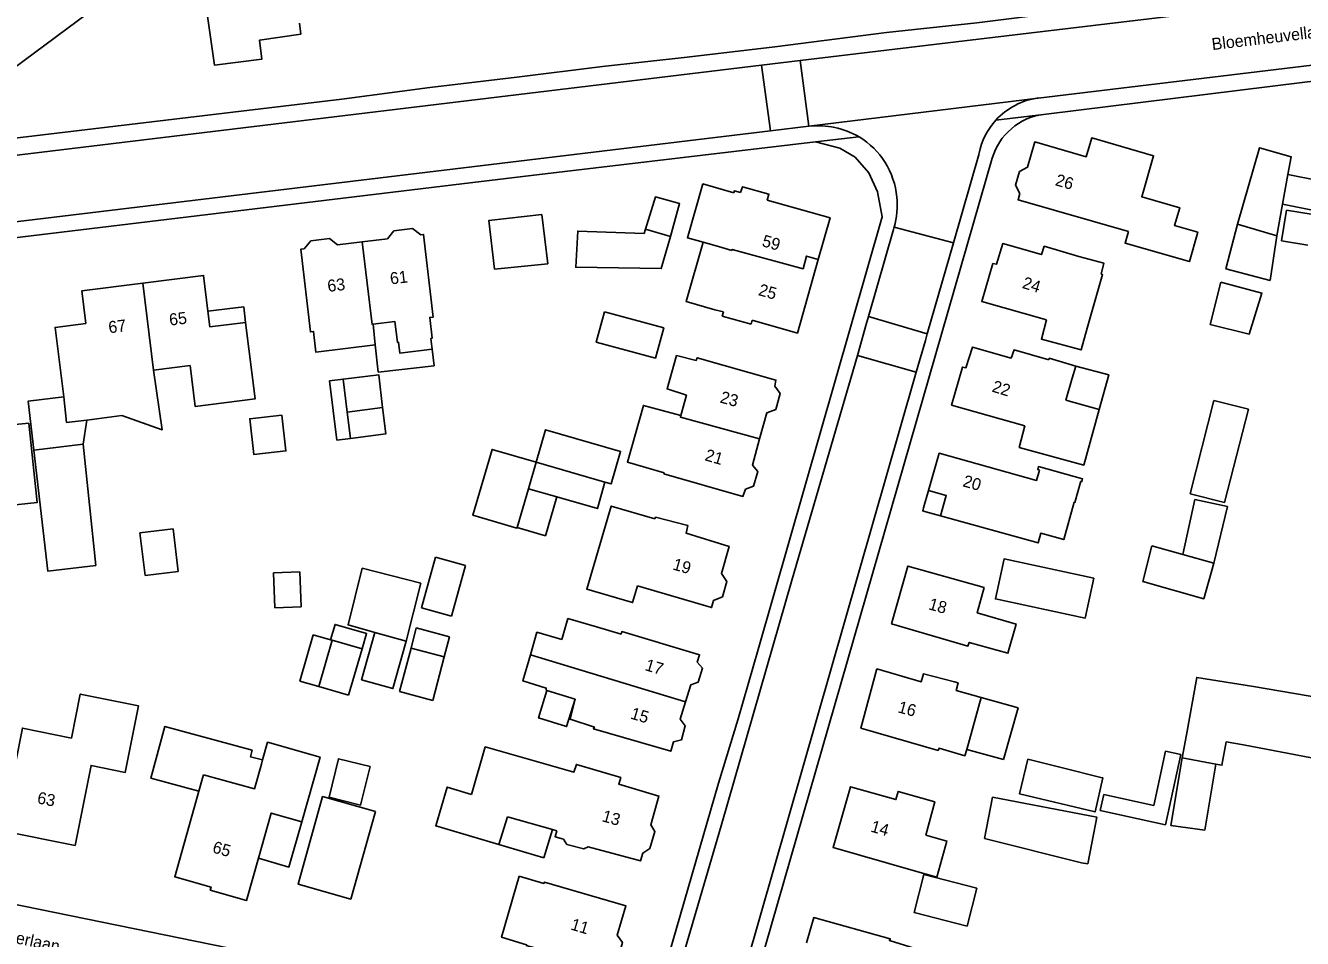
# Model space of a CAD drawing. Extents: x 194485 to 197793, y 468269 to 470822.
# Drawn here: x 195187.3 to 195315.6, y 470005 to 470096.7 of the extents above; entities that cross this region are included whole.
import ezdxf

# ---------------------------------------------------------------- set-up
doc = ezdxf.new("R2010")
doc.units = 0
for name, color, linetype in [('BGT begrenzing pand op maaiveld onder overbouw', 7, 'Continuous'), ('BGT grensvlak gebouwinstallatie plus 1', 7, 'Continuous'), ('BGT grensvlak onbegroeid terreindeel', 7, 'Continuous'), ('BGT grensvlak overig bouwwerk uitbreiding populatie', 7, 'Continuous'), ('BGT grensvlak pand deel overbouw', 7, 'Continuous'), ('BGT grensvlak pand op maaiveld', 7, 'Continuous'), ('BGT grensvlak pand op maaiveld LR', 7, 'Continuous'), ('BGT grensvlak wegdeel', 7, 'Continuous'), ('BGT tekst huisnummerreeks', 7, 'Continuous'), ('BGT tekst openbare ruimte label weg', 7, 'Continuous')]:
    doc.layers.add(name, color=color, linetype=linetype)

msp = doc.modelspace()

# ---------------------------------------------------------------- linework, layer by layer
at = {"layer": 'BGT begrenzing pand op maaiveld onder overbouw'}
msp.add_lwpolyline([(195278.01, 470049.99), (195279.79, 470049.49), (195279.21, 470047.46)], dxfattribs=at)
at = {"layer": 'BGT grensvlak gebouwinstallatie plus 1'}
for p, q in [((195307.88, 470072.26), (195309.05, 470076.75)), ((195313.01, 470075.6), (195312.35, 470071.11)), ((195312.35, 470071.11), (195307.88, 470072.26)), ((195205.61, 470068.01), (195209.21, 470068.46)), ((195209.21, 470068.46), (195209.39, 470066.89)), ((195222.72, 470061.89), (195222.42, 470064.63)), ((195228.13, 470064.21), (195228.33, 470062.53)), ((195228.33, 470062.53), (195222.72, 470061.89)), ((195193.06, 470054.64), (195193.42, 470057.08)), ((195239.53, 470045.45), (195240.67, 470049.36)), ((195304.76, 470049.1), (195303.56, 470043.56)), ((195308.03, 470048.4), (195304.76, 470049.1)), ((195306.66, 470042.69), (195308.03, 470048.4)), ((195236.66, 470046.29), (195239.53, 470045.45)), ((195214.83, 470030.85), (195216.18, 470035.51)), ((195216.18, 470035.51), (195217.93, 470035)), ((195226.01, 470034.16), (195226.54, 470036.2)), ((195226.54, 470036.2), (195229.89, 470035.31)), ((195229.89, 470035.31), (195229.35, 470033.28)), ((195217.93, 470035), (195218.1, 470034.95)), ((195214.83, 470030.85), (195216.75, 470030.3)), ((195287.02, 470028.16), (195283.3, 470029.2)), ((195287.02, 470028.16), (195285.53, 470022.96)), ((195285.53, 470022.96), (195281.84, 470023.99)), ((195300.63, 470018.36), (195301.81, 470023.81)), ((195301.81, 470023.81), (195303.36, 470023.47)), ((195303.36, 470023.47), (195301.82, 470016.4)), ((195302.34, 470016.35), (195303.49, 470023.14)), ((195306.86, 470022.51), (195305.77, 470015.87)), ((195295.25, 470017.83), (195295.61, 470019.46)), ((195295.61, 470019.46), (195300.63, 470018.36)), ((195301.82, 470016.4), (195295.25, 470017.83)), ((195305.77, 470015.87), (195302.34, 470016.35)), ((195239.37, 470013.1), (195240.21, 470015.93)), ((195234.83, 470014.44), (195239.37, 470013.1))]:
    msp.add_line(p, q, dxfattribs=at)
for points in [[(195314.12, 470081.74), (195317.16, 470081.16), (195316.59, 470078.18), (195313.58, 470078.76)], [(195292.8, 470062.51), (195296.12, 470061.61), (195295.16, 470058.14)], [(195219.92, 470055.23), (195218.56, 470055.06), (195217.83, 470061.02), (195219.2, 470061.18)], [(195191.12, 470059.4), (195187.55, 470058.99), (195188.11, 470054.07)], [(195213.03, 470057.58), (195213.44, 470053.98), (195210.22, 470053.61), (195209.81, 470057.21), (195213.03, 470057.58)], [(195217.93, 470035), (195218.38, 470036.54), (195221.54, 470035.63), (195221.09, 470034.09)], [(195222.38, 470035.73), (195221.04, 470030.98), (195224.18, 470030.1), (195225.52, 470034.85)], [(195239.67, 470029.92), (195238.82, 470027.15), (195241.64, 470026.28), (195242.49, 470029.04)], [(195210.05, 470023.9), (195201.27, 470026.27), (195199.87, 470021.1), (195204.69, 470019.8)], [(195210.05, 470023.9), (195209.87, 470023.25), (195211.09, 470022.92)], [(195215.03, 470016.72), (195213.73, 470012.16), (195210.68, 470013.04)], [(195277.54, 470011.41), (195282.86, 470010.03), (195281.88, 470006.23), (195276.56, 470007.61), (195277.54, 470011.41)]]:
    msp.add_lwpolyline(points, dxfattribs=at)
at = {"layer": 'BGT grensvlak onbegroeid terreindeel'}
msp.add_lwpolyline([(195234.87, 470127.8), (195224.15, 470120.43), (195213.14, 470112.55), (195182.67, 470089.92)], dxfattribs=at)
at = {"layer": 'BGT grensvlak overig bouwwerk uitbreiding populatie'}
for p, q in [((195313.47, 470075.09), (195313.99, 470078.17)), ((195313.99, 470078.17), (195316.65, 470077.73)), ((195316.13, 470074.64), (195313.47, 470075.09)), ((195198.77, 470045.73), (195202.11, 470046.14)), ((195199.3, 470041.46), (195198.77, 470045.73)), ((195202.11, 470046.14), (195202.63, 470041.87)), ((195202.63, 470041.87), (195199.3, 470041.46)), ((195212.19, 470041.74), (195214.85, 470041.83)), ((195212.32, 470038.22), (195212.19, 470041.74)), ((195214.85, 470041.83), (195214.97, 470038.31)), ((195214.97, 470038.31), (195212.32, 470038.22))]:
    msp.add_line(p, q, dxfattribs=at)
msp.add_lwpolyline([(195221.9, 470022.25), (195220.95, 470018.39), (195217.78, 470019.17), (195218.73, 470023.04), (195221.9, 470022.25)], dxfattribs=at)
at = {"layer": 'BGT grensvlak pand deel overbouw'}
msp.add_lwpolyline([(195278.01, 470049.99), (195277.51, 470048.26), (195277.42, 470047.95), (195277.72, 470047.86), (195279.21, 470047.46)], dxfattribs=at)
at = {"layer": 'BGT grensvlak pand op maaiveld'}
for p, q in [((195313.58, 470078.76), (195314.12, 470081.74)), ((195313.01, 470075.6), (195313.58, 470078.76)), ((195309.05, 470076.75), (195313.01, 470075.6)), ((195215.29, 470074.29), (195215.93, 470075.1)), ((195215.93, 470075.1), (195217.81, 470075.33)), ((195217.81, 470075.33), (195218.62, 470074.69)), ((195223.65, 470075.3), (195221.1, 470074.99)), ((195223.65, 470075.3), (195224.29, 470076.11)), ((195224.29, 470076.11), (195226.17, 470076.34)), ((195226.98, 470075.7), (195226.17, 470076.34)), ((195221.1, 470074.99), (195218.62, 470074.69)), ((195257.39, 470067.94), (195256.55, 470068.17)), ((195257.39, 470067.94), (195257.27, 470067.53)), ((195257.27, 470067.53), (195260.17, 470066.7)), ((195222.42, 470064.63), (195222.19, 470066.7)), ((195260.29, 470067.11), (195260.17, 470066.7)), ((195191.12, 470059.4), (195190.48, 470064.52)), ((195292.44, 470061.3), (195292.8, 470062.51)), ((195219.6, 470057.86), (195219.2, 470061.18)), ((195292.44, 470061.3), (195291.8, 470059.07)), ((195191.41, 470056.83), (195191.12, 470059.4)), ((195295.16, 470058.14), (195291.8, 470059.07)), ((195196.96, 470057.53), (195193.42, 470057.08)), ((195219.92, 470055.23), (195219.6, 470057.86)), ((195191.41, 470056.83), (195193.42, 470057.08)), ((195188.11, 470054.07), (195193.06, 470054.64)), ((195237.8, 470050.18), (195236.66, 470046.29)), ((195240.67, 470049.36), (195237.8, 470050.18)), ((195300.43, 470044.43), (195299.54, 470040.84)), ((195300.43, 470044.43), (195303.56, 470043.56)), ((195227.06, 470038.2), (195228.46, 470043.3)), ((195228.46, 470043.3), (195231.49, 470042.47)), ((195303.56, 470043.56), (195306.66, 470042.69)), ((195227, 470040.7), (195221.09, 470042.19)), ((195231.49, 470042.47), (195230.08, 470037.37)), ((195227, 470040.7), (195225.52, 470034.85)), ((195230.08, 470037.37), (195227.06, 470038.2)), ((195225.52, 470034.85), (195222.38, 470035.73)), ((195216.75, 470030.3), (195218.1, 470034.95)), ((195218.1, 470034.95), (195221.09, 470034.09)), ((195221.09, 470034.09), (195219.74, 470029.43)), ((195224.85, 470029.79), (195226.01, 470034.16)), ((195226.01, 470034.16), (195229.35, 470033.28)), ((195229.35, 470033.28), (195228.2, 470028.91)), ((195219.74, 470029.43), (195216.75, 470030.3)), ((195228.2, 470028.91), (195224.85, 470029.79)), ((195242.49, 470029.04), (195239.67, 470029.92)), ((195283.3, 470029.2), (195281.84, 470023.99)), ((195303.92, 470025.45), (195303.49, 470023.14)), ((195307.9, 470024.76), (195309.64, 470024.46)), ((195211.09, 470022.92), (195210.97, 470022.5)), ((195303.49, 470023.14), (195306.86, 470022.51)), ((195205.15, 470021.42), (195205.06, 470021.1)), ((195291.59, 470022.1), (195295.33, 470021.17)), ((195205.06, 470021.1), (195204.69, 470019.8)), ((195234.83, 470014.44), (195235.7, 470017.21)), ((195235.7, 470017.21), (195240.21, 470015.93)), ((195294.02, 470012.48), (195294.79, 470016.47)), ((195240.21, 470015.93), (195240.65, 470015.8)), ((195293.39, 470012.6), (195283.64, 470015.02)), ((195293.39, 470012.6), (195294.02, 470012.48))]:
    msp.add_line(p, q, dxfattribs=at)
for points in [[(195205.36, 470099.08), (195206.26, 470092.75), (195211.01, 470093.33), (195210.77, 470095.24), (195214.95, 470095.87), (195214.8, 470096.97)], [(195298.09, 470076.04), (195297.76, 470074.86), (195304.22, 470073.01), (195305.06, 470075.95), (195302.73, 470076.62), (195303.25, 470078.42), (195299.43, 470079.52), (195300.62, 470083.64), (195294.41, 470085.43), (195293.86, 470083.54), (195288.68, 470085.02), (195287.94, 470082.49), (195287.14, 470082.05), (195286.74, 470080.69), (195287.19, 470079.86), (195287.01, 470079.22), (195298.09, 470076.04)], [(195314.12, 470081.74), (195314.45, 470083.53), (195311.27, 470084.44), (195309.05, 470076.75)], [(195258.45, 470079.92), (195255.34, 470080.81), (195253.78, 470075.4), (195255.37, 470074.95)], [(195259.13, 470079.94), (195259.3, 470080.53), (195261.97, 470079.77), (195261.8, 470079.18)], [(195252.07, 470075.53), (195253, 470078.83), (195250.56, 470079.5), (195249.56, 470076.25)], [(195259.13, 470079.94), (195258.51, 470080.12), (195258.45, 470079.92)], [(195261.8, 470079.18), (195268.11, 470077.39), (195266.93, 470073.21)], [(195239.75, 470072.79), (195239.14, 470077.73), (195233.84, 470077.14), (195234.4, 470072.23), (195239.75, 470072.79)], [(195226.98, 470075.7), (195227.27, 470075.74), (195228.22, 470067.43), (195227.89, 470067.39), (195228.14, 470065.31), (195228.01, 470065.29), (195228.13, 470064.21)], [(195249.56, 470076.25), (195249.43, 470075.84), (195242.77, 470076.07), (195242.56, 470072.43), (195251.16, 470072.3), (195252.07, 470075.53)], [(195215.29, 470074.29), (195214.93, 470074.25), (195215.9, 470065.94), (195216.22, 470065.98), (195216.46, 470063.9), (195222.42, 470064.63)], [(195255.37, 470074.95), (195253.66, 470068.99), (195256.55, 470068.17)], [(195289.87, 470067.14), (195283.36, 470068.98), (195284.47, 470072.81), (195284.82, 470072.73), (195285.46, 470074.82), (195289.35, 470073.71), (195289.64, 470074.54), (195293.12, 470073.53)], [(195266.93, 470073.21), (195264.84, 470065.82), (195260.29, 470067.11)], [(195293.12, 470073.53), (195295.62, 470072.83), (195295.34, 470071.74)], [(195199.05, 470070.85), (195205.16, 470071.62), (195205.61, 470068.01)], [(195295.34, 470071.74), (195295.49, 470071.7), (195293.93, 470066.31)], [(195193.35, 470066.78), (195192.94, 470070.08), (195199.05, 470070.85)], [(195307.37, 470070.94), (195311.5, 470069.83), (195310.24, 470065.72), (195306.3, 470066.69), (195307.37, 470070.94)], [(195205.61, 470068.01), (195205.8, 470066.44), (195209.39, 470066.89)], [(195245.46, 470067.97), (195244.62, 470064.91), (195250.57, 470063.3), (195251.41, 470066.35), (195245.46, 470067.97)], [(195193.35, 470066.78), (195190.24, 470066.39), (195190.48, 470064.52)], [(195209.39, 470066.89), (195210.35, 470059.2), (195204.33, 470058.44), (195203.81, 470062.55), (195200.15, 470062.1)], [(195228.13, 470064.21), (195224.88, 470063.81), (195224.75, 470064.9), (195224.64, 470064.89), (195224.4, 470066.97), (195222.19, 470066.7)], [(195293.93, 470066.31), (195293.33, 470064.12), (195289.35, 470065.22), (195289.87, 470067.14)], [(195261.04, 470055.18), (195261.76, 470057.81), (195262.65, 470058.14), (195263.1, 470059.74), (195262.55, 470060.47), (195262.67, 470061.09), (195254.77, 470063.34), (195254.66, 470063.08), (195252.69, 470063.56), (195251.73, 470060.21), (195253.68, 470059.57), (195253.11, 470057.54)], [(195287.7, 470056.49), (195280.32, 470058.58), (195281.43, 470062.41), (195281.77, 470062.33), (195282.42, 470064.41), (195286.3, 470063.3), (195286.6, 470064.14), (195290.08, 470063.13)], [(195292.8, 470062.51), (195290.14, 470063.29), (195290.08, 470063.13)], [(195200.15, 470062.1), (195201.02, 470056.1), (195196.96, 470057.53)], [(195219.2, 470061.18), (195222.77, 470061.64), (195223.16, 470058.33)], [(195261.04, 470055.18), (195260.33, 470052.56), (195260.87, 470051.91), (195260.43, 470050.45), (195259.62, 470050.13), (195259.36, 470049.4), (195251.42, 470051.68), (195251.44, 470051.78), (195247.76, 470052.86), (195249.36, 470058.55), (195253.11, 470057.54)], [(195306.68, 470059.04), (195304.3, 470049.68), (195307.76, 470048.8), (195310.14, 470058.16), (195306.68, 470059.04)], [(195223.16, 470058.33), (195223.47, 470055.69), (195219.92, 470055.23)], [(195295.16, 470058.14), (195293.61, 470052.55), (195287.13, 470054.33), (195287.7, 470056.49)], [(195184.51, 470056.45), (195187.6, 470056.76), (195188.43, 470048.79), (195185.33, 470048.47), (195184.51, 470056.45)], [(195238.57, 470052.85), (195239.51, 470056.1), (195247.06, 470053.92), (195246.12, 470050.67), (195245.5, 470050.85)], [(195188.11, 470054.07), (195189.51, 470041.91), (195194.34, 470042.47), (195193.06, 470054.64)], [(195236.66, 470046.29), (195236.65, 470046.23), (195232.23, 470047.52), (195234.15, 470054.13), (195238.57, 470052.85)], [(195279.21, 470047.46), (195289.01, 470044.73), (195289.28, 470045.7), (195291.6, 470045.07), (195292.65, 470048.82), (195292.72, 470048.8), (195293.32, 470050.93), (195293.42, 470050.9), (195293.49, 470051.17), (195289.06, 470052.4), (195288.98, 470052.1), (195289.15, 470052.05), (195288.86, 470051.02), (195279.08, 470053.74), (195278.01, 470049.99)], [(195245.5, 470050.85), (195244.73, 470048.18), (195240.67, 470049.36)], [(195250.52, 470047.15), (195246.12, 470048.44), (195243.67, 470040.09), (195248.27, 470038.73), (195248.77, 470040.42)], [(195248.77, 470040.42), (195256.21, 470038.23), (195256.41, 470038.95), (195257.29, 470039.33), (195257.74, 470040.87), (195257.19, 470041.65), (195257.97, 470044.38), (195253.65, 470045.72), (195253.83, 470046.48), (195250.58, 470047.32), (195250.52, 470047.15)], [(195293.74, 470037.17), (195294.6, 470041.18), (195285.6, 470043.12), (195284.73, 470039.11), (195293.74, 470037.17)], [(195222.38, 470035.73), (195219.68, 470036.49), (195221.09, 470042.19)], [(195283.6, 470040.24), (195282.91, 470037.71), (195286.81, 470036.57), (195285.99, 470033.65), (195282.1, 470034.73), (195281.97, 470034.37), (195274.29, 470036.59), (195275.92, 470042.4), (195283.6, 470040.24)], [(195306.66, 470042.69), (195305.66, 470039.12), (195299.54, 470040.84)], [(195244.66, 470036.29), (195241.78, 470037.13), (195241.15, 470035.02)], [(195238.01, 470033.49), (195238.66, 470035.75), (195241.15, 470035.02)], [(195244.66, 470036.29), (195247.11, 470035.57), (195247.19, 470035.82), (195255.01, 470033.49), (195254.77, 470032.76), (195255.28, 470032.16), (195254.87, 470030.75), (195254.11, 470030.47), (195253.58, 470028.75)], [(195239.67, 470029.92), (195239.59, 470029.95), (195239.6, 470030.15), (195237.25, 470030.86), (195238.01, 470033.49)], [(195281.84, 470023.99), (195281.66, 470023.35), (195279.06, 470024.1), (195278.96, 470023.88), (195271.21, 470026.13), (195272.8, 470032.07)], [(195272.8, 470032.07), (195277.27, 470030.79), (195277.49, 470031.58), (195280.6, 470030.76)], [(195280.6, 470030.76), (195280.97, 470030.66), (195280.79, 470029.89), (195283.3, 470029.2)], [(195310.67, 470030.29), (195304.95, 470031.22), (195303.92, 470025.45)], [(195310.67, 470030.29), (195318.9, 470028.89), (195317.88, 470022.86), (195309.64, 470024.46)], [(195186.26, 470022.56), (195186.97, 470026.13), (195191.88, 470025.13), (195192.78, 470029.54), (195198.64, 470028.35), (195197.3, 470021.68), (195193.87, 470022.38), (195192.25, 470014.33), (195184.92, 470015.81), (195185.14, 470016.96)], [(195253.58, 470028.75), (195253.06, 470027.03), (195253.55, 470026.34), (195253.17, 470024.93), (195252.37, 470024.73), (195252.11, 470023.8), (195244.34, 470026.06), (195244.44, 470026.23), (195241.99, 470027.01), (195242.49, 470029.04)], [(195215.03, 470016.72), (195216.88, 470023.19), (195211.6, 470024.71), (195211.09, 470022.92)], [(195237.43, 470023.1), (195233.46, 470024.23), (195232.1, 470019.45)], [(195306.86, 470022.51), (195307.49, 470022.39), (195307.9, 470024.76)], [(195210.97, 470022.5), (195210.29, 470020.03), (195205.15, 470021.42)], [(195240.65, 470015.8), (195240.48, 470015.2), (195241.32, 470014.95), (195241.68, 470014.43), (195243.36, 470013.99), (195243.81, 470014.21), (195249.08, 470012.78), (195249.31, 470013.56), (195250, 470014.03), (195250.51, 470015.72), (195250.1, 470016.41), (195250.91, 470019.29), (195246.89, 470020.5), (195247.08, 470021.15), (195242.62, 470022.47), (195242.38, 470021.7), (195237.43, 470023.1)], [(195291.59, 470022.1), (195287.99, 470022.99), (195287.14, 470019.53), (195294.74, 470017.7), (195295.52, 470021.13), (195295.33, 470021.17)], [(195232.1, 470019.45), (195229.65, 470020.2), (195228.49, 470016.32), (195234.83, 470014.44)], [(195276.71, 470011.76), (195268.41, 470014.12), (195270.16, 470020.23), (195274.73, 470018.94), (195274.96, 470019.77), (195278.64, 470018.73), (195277.72, 470015.38)], [(195204.69, 470019.8), (195202.27, 470011.18), (195205.92, 470010.14), (195205.83, 470009.85), (195209.47, 470008.8), (195210.68, 470013.04)], [(195222.43, 470017.76), (195219.96, 470008.95), (195214.66, 470010.44), (195217.13, 470019.25), (195222.43, 470017.76)], [(195294.79, 470016.47), (195294.93, 470017.16), (195284.44, 470019.18), (195283.64, 470015.02)], [(195210.68, 470013.04), (195211.97, 470017.59), (195215.03, 470016.72)], [(195276.71, 470011.76), (195278.85, 470011.15), (195279.85, 470014.77), (195277.72, 470015.38)], [(195236.88, 470011.26), (195239.37, 470010.51), (195239.42, 470010.64), (195247.6, 470008.27), (195246.73, 470005.31), (195247.25, 470004.57), (195246.83, 470003.04), (195245.92, 470002.61), (195245.72, 470001.98), (195241.02, 470003.26), (195240.27, 470002.51), (195238.73, 470002.95), (195238.44, 470004.04), (195237.58, 470004.28), (195237.62, 470004.36), (195235.11, 470005.11), (195236.88, 470011.26)], [(195275.74, 470000.73), (195276.67, 470003.99), (195274.08, 470004.79), (195274.16, 470004.95), (195266.48, 470007.08), (195265.75, 470004.56)]]:
    msp.add_lwpolyline(points, dxfattribs=at)
at = {"layer": 'BGT grensvlak pand op maaiveld LR'}
for p, q in [((195249.56, 470076.25), (195252.07, 470075.53)), ((195255.37, 470074.95), (195256.89, 470074.51)), ((195256.89, 470074.51), (195258.26, 470074.12)), ((195200.15, 470062.1), (195199.05, 470070.85)), ((195219.6, 470057.86), (195223.16, 470058.33)), ((195238.57, 470052.85), (195237.8, 470050.18)), ((195245.5, 470050.85), (195238.57, 470052.85)), ((195238.01, 470033.49), (195253.58, 470028.75))]:
    msp.add_line(p, q, dxfattribs=at)
for points in [[(195221.1, 470074.99), (195222.1, 470066.69), (195222.19, 470066.7)], [(195266.93, 470073.21), (195265.76, 470073.55), (195265.4, 470072.28), (195258.29, 470074.22), (195258.26, 470074.12)], [(195261.04, 470055.18), (195253.07, 470057.36), (195253.11, 470057.54)]]:
    msp.add_lwpolyline(points, dxfattribs=at)
at = {"layer": 'BGT grensvlak wegdeel'}
for p, q in [((195346.8, 470096.35), (195289.03, 470089.44)), ((195265.11, 470093.2), (195261.24, 470092.73)), ((195265.11, 470093.2), (195265.99, 470086.61)), ((195261.24, 470092.73), (195184.75, 470083.5)), ((195262.12, 470086.14), (195261.24, 470092.73)), ((195265.99, 470086.61), (195289.03, 470089.44)), ((195284.77, 470087.22), (195289.55, 470087.79)), ((195185.42, 470076.9), (195262.12, 470086.14)), ((195265.99, 470086.61), (195262.12, 470086.14)), ((195266.64, 470085.02), (195271.02, 470085.55)), ((195284.4, 470083.4), (195260.38, 470000)), ((195280.5, 470074.88), (195283.09, 470083.88)), ((195274.56, 470076.47), (195280.5, 470074.88)), ((195271.98, 470067.47), (195274.49, 470076.24)), ((195277.88, 470065.74), (195280.5, 470074.88)), ((195271.98, 470067.47), (195277.88, 470065.74)), ((195270.86, 470063.58), (195276.77, 470061.88)), ((195256.9, 470020.6), (195249.66, 469995.51))]:
    msp.add_line(p, q, dxfattribs=at)
for points in [[(195182.83, 470089.09), (195184.51, 470085.21), (195219.06, 470089.34), (195227.91, 470090.5), (195236.65, 470091.53), (195245.26, 470092.59), (195253.75, 470093.54), (195262.55, 470094.57), (195273.8, 470096.02), (195282.85, 470097.01), (195291.69, 470098.09), (195300.69, 470099.18), (195317.77, 470101.2), (195326.53, 470102.27), (195339.04, 470103.6), (195349.83, 470105.04)], [(195345.99, 470102.88), (195281.62, 470095.19), (195265.11, 470093.2)], [(195348.79, 470094.97), (195315.81, 470091.04), (195289.55, 470087.79)], [(195266.64, 470085.02), (195238.92, 470081.76), (195233.05, 470081.06)], [(195256.9, 470020.6), (195258.88, 470027.07), (195260.88, 470034.04), (195273.35, 470077.51), (195272.88, 470080), (195272, 470081.92), (195270.62, 470083.5), (195269.11, 470084.4), (195266.64, 470085.02)], [(195233.05, 470081.06), (195185.89, 470075.37), (195168.02, 470073.26), (195162.4, 470072.53)], [(195270.86, 470063.58), (195271.79, 470066.82), (195271.98, 470067.47)], [(195276.77, 470061.88), (195277.69, 470065.09), (195277.88, 470065.74)], [(195270.86, 470063.58), (195264.32, 470041.1), (195257.16, 470016.3), (195253.52, 470003.86)], [(195259.68, 470002.29), (195276.64, 470061.41), (195276.77, 470061.88)], [(195172.79, 470011.13), (195212.37, 470003.07), (195212.16, 470002.34)]]:
    msp.add_lwpolyline(points, dxfattribs=at)
for centre, radius, start, end in [((195290.03, 470082.36), 7.16, 98.0347, 137.2502), ((195266.89, 470078.42), 8.24, 59.8658, 96.2927), ((195289.95, 470082.5), 7, 137.6688, 168.5975), ((195290.36, 470081.63), 6.21, 97.4656, 163.4357), ((195266.96, 470078.78), 7.89, 5.0478, 58.9935), ((195266.05, 470078.72), 8.8, 345.1406, 4.9101), ((195267.4, 470078.34), 7.4, 343.5254, 345.375)]:
    msp.add_arc(centre, radius, start, end, dxfattribs=at)

# ---------------------------------------------------------------- texts
at = {"layer": 'BGT tekst huisnummerreeks'}
for s, rotation, p in [('26', 344, (195290.66, 470080.69)), ('59', 344.1, (195261.19, 470074.57)), ('63', 6.9, (195217.68, 470069.95)), ('61', 6.9, (195223.97, 470070.7)), ('24', 342.8, (195287.34, 470070.37)), ('25', 344.2, (195260.83, 470069.65)), ('65', 7.1, (195201.78, 470066.56)), ('67', 7.2, (195195.68, 470065.79)), ('22', 342.8, (195284.3, 470059.96)), ('23', 344.6, (195256.98, 470058.86)), ('21', 343.8, (195255.45, 470053.05)), ('20', 344.1, (195281.37, 470050.44)), ('19', 344, (195252.22, 470042.08)), ('18', 344.3, (195277.93, 470038.08)), ('17', 343.3, (195249.44, 470031.96)), ('15', 343.4, (195247.98, 470027.1)), ('16', 345, (195274.85, 470027.72)), ('63', 348.6, (195188.38, 470018.58)), ('13', 344.3, (195245.12, 470016.78)), ('14', 344, (195272.11, 470015.74)), ('65', 344, (195205.98, 470013.65)), ('11', 343.4, (195241.97, 470005.9))]:
    msp.add_text(s, height=1.2, rotation=rotation, dxfattribs=at).set_placement(p)
at = {"layer": 'BGT tekst openbare ruimte label weg'}
for s, rotation, p in [('Bloemheuvellaan', 6.8, (195306.53, 470094.25)), ('Zuiderlaan', 348, (195183.17, 470005.16))]:
    msp.add_text(s, height=1.2, rotation=rotation, dxfattribs=at).set_placement(p)

doc.saveas('drawing.dxf')
